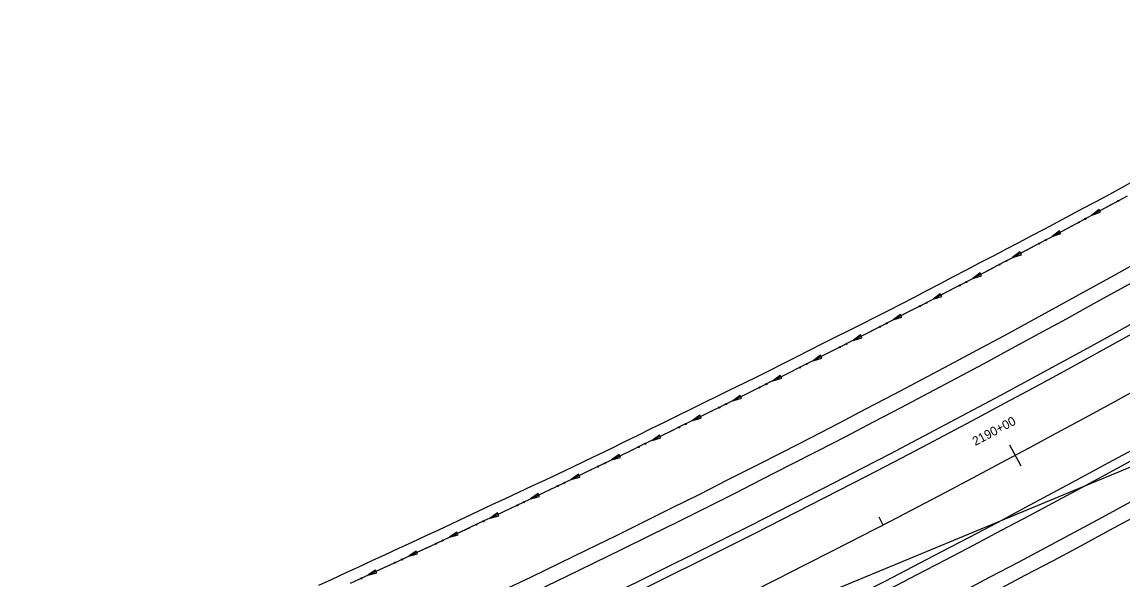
# Model space of a CAD drawing. Extents: x 1611108 to 1749517, y 619561 to 797725.
# Drawn here: x 1723874 to 1724610, y 769262 to 769635 of the extents above; entities that cross this region are included whole.
import ezdxf

# ---------------------------------------------------------------- set-up
doc = ezdxf.new("R2010")
doc.units = 0
for name, color, linetype in [('R_Ditch', 7, 'Continuous'), ('R_Horz Alg', 7, 'Continuous'), ('R_Horz Alg Annot', 7, 'Continuous'), ('R_Horz Alg Stationing', 7, 'Continuous'), ('R_Proposed Const Limits', 7, 'Continuous'), ('R_Proposed Road', 7, 'Continuous')]:
    doc.layers.add(name, color=color, linetype=linetype)

msp = doc.modelspace()

# ---------------------------------------------------------------- linework, layer by layer
at = {"layer": 'R_Ditch'}
for p, q in [((1724593.83, 769510.05), (1724589.06, 769506.27)), ((1724589.06, 769506.27), (1724594.84, 769508.19)), ((1724594.84, 769508.19), (1724593.83, 769510.05)), ((1724567.38, 769495.82), (1724562.59, 769492.06)), ((1724562.59, 769492.06), (1724568.38, 769493.96)), ((1724568.38, 769493.96), (1724567.38, 769495.82)), ((1724540.88, 769481.7), (1724536.07, 769477.96)), ((1724536.07, 769477.96), (1724541.87, 769479.83)), ((1724541.87, 769479.83), (1724540.88, 769481.7)), ((1724514.31, 769467.69), (1724509.49, 769463.96)), ((1724509.49, 769463.96), (1724515.3, 769465.81)), ((1724515.3, 769465.81), (1724514.31, 769467.69)), ((1724487.69, 769453.78), (1724482.86, 769450.07)), ((1724482.86, 769450.07), (1724488.67, 769451.9)), ((1724488.67, 769451.9), (1724487.69, 769453.78)), ((1724461.02, 769439.98), (1724456.17, 769436.29)), ((1724461.99, 769438.1), (1724461.02, 769439.98)), ((1724456.17, 769436.29), (1724461.99, 769438.1)), ((1724434.29, 769426.28), (1724429.42, 769422.61)), ((1724435.25, 769424.4), (1724434.29, 769426.28)), ((1724429.42, 769422.61), (1724435.25, 769424.4)), ((1724407.51, 769412.69), (1724402.63, 769409.04)), ((1724402.63, 769409.04), (1724408.46, 769410.8)), ((1724408.46, 769410.8), (1724407.51, 769412.69)), ((1724380.67, 769399.21), (1724375.77, 769395.58)), ((1724375.77, 769395.58), (1724381.61, 769397.32)), ((1724381.61, 769397.32), (1724380.67, 769399.21)), ((1724353.78, 769385.84), (1724348.87, 769382.23)), ((1724348.87, 769382.23), (1724354.71, 769383.94)), ((1724354.71, 769383.94), (1724353.78, 769385.84)), ((1724326.84, 769372.56), (1724321.92, 769368.96)), ((1724321.92, 769368.96), (1724327.77, 769370.66)), ((1724327.77, 769370.66), (1724326.84, 769372.56)), ((1724299.86, 769359.36), (1724294.93, 769355.78)), ((1724300.78, 769357.45), (1724299.86, 769359.36)), ((1724294.93, 769355.78), (1724300.78, 769357.45)), ((1724272.84, 769346.23), (1724267.9, 769342.67)), ((1724267.9, 769342.67), (1724273.76, 769344.33)), ((1724273.76, 769344.33), (1724272.84, 769346.23)), ((1724245.79, 769333.19), (1724240.84, 769329.64)), ((1724240.84, 769329.64), (1724246.7, 769331.28)), ((1724246.7, 769331.28), (1724245.79, 769333.19)), ((1724218.7, 769320.22), (1724213.73, 769316.69)), ((1724213.73, 769316.69), (1724219.61, 769318.31)), ((1724219.61, 769318.31), (1724218.7, 769320.22)), ((1724191.57, 769307.33), (1724186.59, 769303.81)), ((1724192.47, 769305.42), (1724191.57, 769307.33)), ((1724186.59, 769303.81), (1724192.47, 769305.42)), ((1724164.4, 769294.52), (1724159.42, 769291.02)), ((1724159.42, 769291.02), (1724165.3, 769292.61)), ((1724165.3, 769292.61), (1724164.4, 769294.52)), ((1724137.2, 769281.79), (1724132.21, 769278.3)), ((1724132.21, 769278.3), (1724138.09, 769279.87)), ((1724138.09, 769279.87), (1724137.2, 769281.79)), ((1724109.96, 769269.13), (1724104.96, 769265.66)), ((1724104.96, 769265.66), (1724110.85, 769267.21)), ((1724110.85, 769267.21), (1724109.96, 769269.13))]:
    msp.add_line(p, q, dxfattribs=at)
for points in [[(1724612.66, 769519.05), (1724604.01, 769514.35), (1724595.35, 769509.66), (1724593.08, 769508.44), (1724586.68, 769504.98), (1724578.01, 769500.32), (1724569.33, 769495.66), (1724560.65, 769491.02), (1724551.95, 769486.39), (1724543.26, 769481.77), (1724534.56, 769477.16), (1724530.54, 769475.03), (1724525.85, 769472.56), (1724517.13, 769467.97), (1724508.41, 769463.4), (1724499.69, 769458.83), (1724490.96, 769454.28), (1724482.22, 769449.74), (1724473.48, 769445.21), (1724464.73, 769440.7), (1724455.97, 769436.19), (1724447.21, 769431.7), (1724438.45, 769427.21), (1724429.68, 769422.74), (1724420.9, 769418.28), (1724412.11, 769413.83), (1724403.33, 769409.4), (1724394.53, 769404.97), (1724385.73, 769400.56), (1724376.93, 769396.16), (1724372.87, 769394.14), (1724368.11, 769391.77), (1724359.3, 769387.39), (1724350.48, 769383.02), (1724341.65, 769378.67), (1724332.82, 769374.32), (1724323.98, 769369.98), (1724315.14, 769365.64), (1724306.3, 769361.32), (1724297.45, 769357.01), (1724288.6, 769352.7), (1724279.75, 769348.4), (1724270.89, 769344.11), (1724262.03, 769339.83), (1724253.16, 769335.56), (1724244.29, 769331.29), (1724235.41, 769327.04), (1724226.54, 769322.79), (1724217.65, 769318.55), (1724208.77, 769314.32), (1724199.88, 769310.1), (1724190.98, 769305.89), (1724182.08, 769301.68), (1724173.18, 769297.48), (1724164.28, 769293.3), (1724155.37, 769289.11), (1724146.46, 769284.94), (1724137.54, 769280.78), (1724128.62, 769276.62), (1724119.69, 769272.48), (1724110.76, 769268.34), (1724101.83, 769264.21), (1724093.08, 769260.18)], [(1724602.25, 769513.4), (1724595.35, 769509.66), (1724593.08, 769508.44), (1724589.06, 769506.27)], [(1724602.28, 769513.42), (1724602.25, 769513.4)], [(1724575.81, 769499.14), (1724569.33, 769495.66), (1724562.59, 769492.06)], [(1724575.85, 769499.16), (1724575.81, 769499.14)], [(1724549.32, 769484.99), (1724543.26, 769481.77), (1724536.07, 769477.96)], [(1724549.35, 769485.01), (1724549.32, 769484.99)], [(1724522.77, 769470.94), (1724517.13, 769467.97), (1724509.49, 769463.96)], [(1724522.8, 769470.96), (1724522.77, 769470.94)], [(1724496.16, 769457), (1724490.96, 769454.28), (1724482.86, 769450.07)], [(1724496.2, 769457.01), (1724496.16, 769457)], [(1724469.5, 769443.16), (1724464.73, 769440.7), (1724456.17, 769436.29)], [(1724469.54, 769443.18), (1724469.5, 769443.16)], [(1724442.78, 769429.43), (1724438.45, 769427.21), (1724429.68, 769422.74), (1724429.42, 769422.61)], [(1724442.82, 769429.45), (1724442.79, 769429.43)], [(1724416.01, 769415.81), (1724412.11, 769413.83), (1724403.33, 769409.4), (1724402.63, 769409.04)], [(1724416.05, 769415.83), (1724416.01, 769415.81)], [(1724389.19, 769402.29), (1724385.73, 769400.56), (1724376.93, 769396.16), (1724375.77, 769395.58)], [(1724389.22, 769402.31), (1724389.19, 769402.29)], [(1724362.31, 769388.88), (1724359.3, 769387.39), (1724350.48, 769383.02), (1724348.87, 769382.23)], [(1724362.34, 769388.9), (1724362.31, 769388.88)], [(1724335.38, 769375.58), (1724332.82, 769374.32), (1724323.98, 769369.98), (1724321.92, 769368.96)], [(1724335.41, 769375.59), (1724335.38, 769375.58)], [(1724308.41, 769362.35), (1724306.3, 769361.32), (1724297.45, 769357.01), (1724294.93, 769355.78)], [(1724308.44, 769362.37), (1724308.41, 769362.35)], [(1724281.4, 769349.21), (1724279.75, 769348.4), (1724270.89, 769344.11), (1724267.9, 769342.67)], [(1724281.44, 769349.22), (1724281.4, 769349.21)], [(1724254.36, 769336.14), (1724253.16, 769335.56), (1724244.29, 769331.29), (1724240.84, 769329.64)], [(1724254.39, 769336.15), (1724254.36, 769336.14)], [(1724227.27, 769323.14), (1724226.54, 769322.79), (1724217.65, 769318.55), (1724213.73, 769316.69)], [(1724227.31, 769323.16), (1724227.27, 769323.14)], [(1724200.15, 769310.23), (1724199.88, 769310.1), (1724190.98, 769305.89), (1724186.59, 769303.81)], [(1724200.19, 769310.25), (1724200.15, 769310.23)], [(1724172.99, 769297.39), (1724164.28, 769293.3), (1724159.42, 769291.02)], [(1724173.03, 769297.41), (1724173, 769297.39)], [(1724145.8, 769284.64), (1724137.54, 769280.78), (1724132.21, 769278.3)], [(1724145.83, 769284.65), (1724145.8, 769284.64)], [(1724118.57, 769271.96), (1724110.76, 769268.34), (1724104.96, 769265.66)], [(1724118.6, 769271.97), (1724118.57, 769271.96)]]:
    msp.add_lwpolyline(points, dxfattribs=at)
for centre in [(1724606.68, 769515.77), (1724580.26, 769501.49), (1724584.67, 769503.86), (1724553.77, 769487.31), (1724558.19, 769489.67), (1724527.23, 769473.25), (1724531.66, 769475.59), (1724505.07, 769461.61), (1724500.63, 769459.29), (1724478.43, 769447.74), (1724473.98, 769445.43), (1724447.27, 769431.69), (1724451.73, 769433.97), (1724420.51, 769418.05), (1724424.98, 769420.31), (1724393.69, 769404.51), (1724398.17, 769406.76), (1724366.82, 769391.09), (1724371.31, 769393.32), (1724339.9, 769377.76), (1724344.39, 769379.98), (1724317.44, 769366.73), (1724312.94, 769364.53), (1724285.94, 769351.37), (1724290.44, 769353.56), (1724258.9, 769338.28), (1724263.41, 769340.46), (1724231.82, 769325.28), (1724236.34, 769327.44), (1724209.23, 769314.5), (1724204.7, 769312.35), (1724177.55, 769299.5), (1724182.08, 769301.64), (1724150.36, 769286.73), (1724154.9, 769288.86), (1724123.14, 769274.04), (1724127.68, 769276.15), (1724100.43, 769263.53)]:
    msp.add_circle(centre, 0.375, dxfattribs=at)
at = {"layer": 'R_Horz Alg'}
msp.add_arc((1720937.13, 776083.5), 7639.44, 292.5, 312.75, dxfattribs=at)
at = {"layer": 'R_Horz Alg Annot'}
msp.add_lwpolyline([(1723860.62, 769025.58), (1725121, 769547.65)], dxfattribs=at)
at = {"layer": 'R_Horz Alg Stationing'}
for points in [[(1724533.99, 769352.87), (1724541.53, 769338.76)], [(1724446.5, 769304.59), (1724449.26, 769299.26)]]:
    msp.add_lwpolyline(points, dxfattribs=at)
at = {"layer": 'R_Proposed Const Limits'}
msp.add_lwpolyline([(1724618.04, 769529.59), (1724609.4, 769524.88), (1724600.75, 769520.18), (1724592.08, 769515.53), (1724589.8, 769514.32), (1724583.39, 769510.92), (1724574.69, 769506.33), (1724566.01, 769501.68), (1724557.34, 769497.03), (1724548.65, 769492.42), (1724539.94, 769487.84), (1724531.22, 769483.28), (1724527.19, 769481.18), (1724522.5, 769478.73), (1724513.77, 769474.19), (1724505.06, 769469.62), (1724496.35, 769465.04), (1724487.65, 769460.46), (1724478.93, 769455.89), (1724470.22, 769451.33), (1724461.49, 769446.8), (1724452.71, 769442.35), (1724443.93, 769437.92), (1724435.15, 769433.49), (1724426.35, 769429.08), (1724417.57, 769424.65), (1724408.78, 769420.24), (1724400.02, 769415.77), (1724391.25, 769411.32), (1724382.47, 769406.87), (1724373.7, 769402.44), (1724369.63, 769400.45), (1724364.86, 769398.12), (1724356.01, 769393.82), (1724347.17, 769389.51), (1724338.35, 769385.15), (1724329.54, 769380.79), (1724320.72, 769376.44), (1724311.89, 769372.11), (1724303.05, 769367.79), (1724294.22, 769363.47), (1724285.4, 769359.12), (1724276.58, 769354.78), (1724267.76, 769350.44), (1724258.93, 769346.12), (1724250.07, 769341.83), (1724241.22, 769337.56), (1724232.32, 769333.36), (1724223.4, 769329.23), (1724214.48, 769325.1), (1724205.55, 769320.98), (1724196.65, 769316.8), (1724187.76, 769312.6), (1724178.88, 769308.37), (1724169.99, 769304.18), (1724161.08, 769300.03), (1724152.18, 769295.84), (1724143.27, 769291.7), (1724134.34, 769287.57), (1724125.42, 769283.45), (1724116.52, 769279.27), (1724107.57, 769275.2), (1724098.62, 769271.13), (1724089.7, 769267.01), (1724080.77, 769262.9), (1724071.83, 769258.8)], dxfattribs=at)
at = {"layer": 'R_Proposed Road'}
for radius in [7565.44, 7575.44, 7599.44, 7605.44, 7673.44, 7679.44, 7703.44, 7713.44]:
    msp.add_arc((1720937.13, 776083.5), radius, 292.5, 312.75, dxfattribs=at)

# ---------------------------------------------------------------- texts
at = {"layer": 'R_Horz Alg Stationing'}
msp.add_text('2190+00', height=6, rotation=28.12011, dxfattribs=at).set_placement((1724511.07, 769351.96))

doc.saveas('drawing.dxf')
